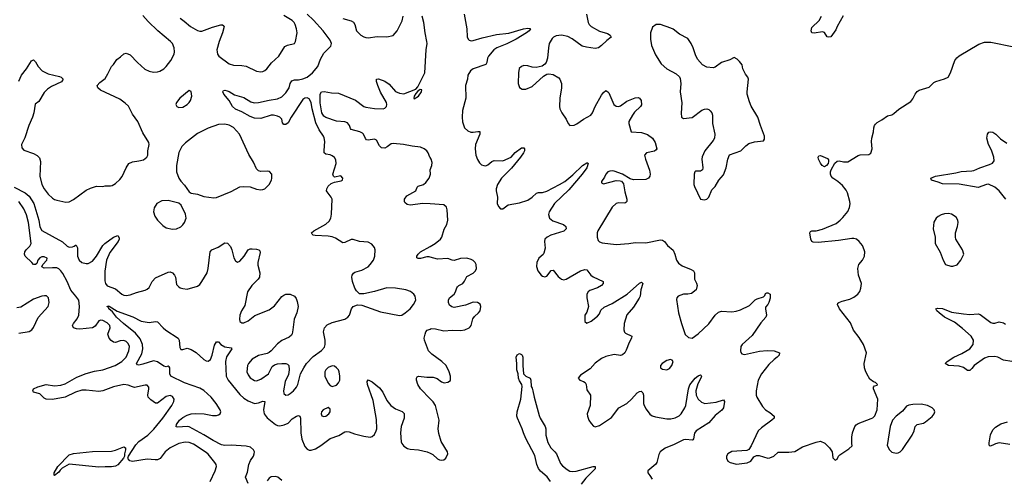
# Model space of a CAD drawing. Header units: inches. Extents: x 1449094 to 1618372, y 389908 to 534307.
# Tile 336 of 494: x 1556098 to 1565459, y 483859 to 488216. Entities that reach past the tile are written whole.
import ezdxf

# ---------------------------------------------------------------- set-up
doc = ezdxf.new("R2010")
doc.units = ezdxf.units.IN
doc.header["$MEASUREMENT"] = 0
doc.layers.add('B5458', color=7, linetype='Continuous')
doc.layers.add('B5468', color=7, linetype='Continuous')

msp = doc.modelspace()

# ---------------------------------------------------------------- linework, layer by layer
at = {"layer": 'B5458', "color": 5}
for points, elevation in [([(1556045.8, 486625.8), (1556150, 486572.5), (1556190, 486539.4), (1556233.2, 486470), (1556281.4, 486310), (1556289.5, 486249.5), (1556310, 486213.7), (1556505.9, 486105.9), (1556550, 486066), (1556570, 486054.7), (1556602, 486058), (1556616.8, 486063.2), (1556630, 486075.5), (1556634, 486074), (1556647.5, 486047.5), (1556649.2, 485970), (1556653.4, 485953.4), (1556665.3, 485930), (1556690, 485910.3), (1556730, 485899), (1556750, 485900.2), (1556790, 485922.4), (1556827.3, 485970), (1556889.4, 486070.6), (1556907.6, 486090), (1556990, 486148.5), (1557030, 486166.8), (1557044.9, 486144.9), (1557044.4, 486130), (1557036.1, 486110), (1556956, 486004), (1556922.2, 485930), (1556908.1, 485828.1), (1556906.3, 485733.7), (1556912.8, 485710), (1556930, 485686.7), (1557010, 485659), (1557070, 485608.7), (1557090, 485598.9), (1557110, 485596.9), (1557150, 485602.6), (1557210, 485625.7), (1557290, 485644.9), (1557310, 485654.4), (1557330, 485670.6), (1557358.9, 485730), (1557390, 485764.6), (1557510, 485817.3), (1557530, 485820.2), (1557550, 485812.4), (1557570.3, 485790), (1557578.9, 485770), (1557590, 485698.8), (1557610, 485677.1), (1557622.8, 485670), (1557650, 485661.3), (1557690, 485657.3), (1557790, 485684.9), (1557810, 485700.7), (1557830, 485727.3), (1557880.5, 485810), (1557890, 485852), (1557908, 486012), (1557923.6, 486030), (1557984.7, 486055.3), (1558050, 486097.6), (1558073.8, 486093.8), (1558102.4, 486062.4), (1558115.5, 486030), (1558133.7, 485953.7), (1558150, 485924.7), (1558170, 485911), (1558190, 485922.8), (1558231.5, 485968.5), (1558270, 486031), (1558290, 486038.8), (1558310, 486038.8), (1558350, 486037.3), (1558372, 486030), (1558381, 486021), (1558383.5, 486003.5), (1558361.1, 485910), (1558363, 485883), (1558380.3, 485810), (1558377.1, 485770), (1558366, 485750), (1558306.4, 485690), (1558265.3, 485630), (1558239.5, 485500.5), (1558207.3, 485450), (1558190.8, 485410), (1558186.8, 485370), (1558191.3, 485350), (1558210, 485336), (1558230, 485334.8), (1558270, 485354.8), (1558335.1, 485404.9), (1558470, 485460.5), (1558521.4, 485498.5), (1558590, 485585.5), (1558610, 485600.5), (1558630, 485608.2), (1558670, 485608), (1558710.3, 485590.3), (1558726.7, 485566.7), (1558737.7, 485537.7), (1558746.4, 485490), (1558732.4, 485430), (1558708.7, 485370), (1558696.4, 485270), (1558688.7, 485231.3), (1558681.1, 485218.9), (1558659.2, 485200.8), (1558590, 485167.3), (1558550, 485136.2), (1558490, 485069.4), (1558470, 485054), (1558450, 485045.1), (1558370, 485027.3), (1558310, 484989.5), (1558273, 484950), (1558263.8, 484930), (1558259.3, 484870), (1558270, 484841), (1558290, 484814), (1558330, 484787.3), (1558350, 484784), (1558390, 484801.6), (1558463, 484850), (1558499.7, 484920.2), (1558522.2, 484937.8), (1558550, 484946.3), (1558590, 484949), (1558628.7, 484948.7), (1558642.9, 484942.9), (1558655.8, 484930), (1558661.7, 484890), (1558654, 484846), (1558622.2, 484777.8), (1558607.2, 484690), (1558610, 484664.7), (1558628.7, 484648.7), (1558650, 484653), (1558670, 484664.4), (1558700.7, 484690), (1558730, 484724), (1558743.6, 484750), (1558767.8, 484850), (1558798.3, 484910), (1558825.4, 484950), (1558890, 485017.6), (1558966.2, 485073.8), (1558995.9, 485104.1), (1559003.7, 485130), (1559003.7, 485170), (1558987, 485250), (1558995.1, 485290), (1559022.3, 485317.7), (1559070, 485338), (1559190, 485370.7), (1559217.2, 485390), (1559233.2, 485410), (1559254, 485470), (1559268.7, 485490), (1559310, 485506.8), (1559350, 485502.8), (1559530, 485442), (1559710, 485405.5), (1559730, 485410.5), (1559762.7, 485430), (1559809.3, 485470), (1559842.7, 485510), (1559863.7, 485550), (1559857.2, 485590), (1559844, 485610), (1559813.8, 485633.8), (1559768, 485650), (1559670, 485666), (1559590, 485668), (1559470, 485633.6), (1559370, 485612.3), (1559330, 485612.7), (1559300.5, 485640.5), (1559285.7, 485665.7), (1559261.3, 485730), (1559255.6, 485770), (1559258, 485790), (1559271.5, 485808.5), (1559283.5, 485816.5), (1559350, 485837.1), (1559410, 485868.4), (1559431.8, 485890), (1559460.7, 485930), (1559475.1, 485970), (1559476.9, 486030), (1559470, 486053.2), (1559444.9, 486084.9), (1559410, 486101.6), (1559330, 486109.7), (1559270, 486127.3), (1559250, 486127), (1559190, 486100.7), (1559170, 486096.2), (1559099.8, 486139.8), (1559070, 486152.4), (1559030, 486160.4), (1558906.6, 486166.6), (1558888, 486170), (1558879, 486179), (1558874, 486190), (1558893.2, 486210), (1559010, 486273.4), (1559039, 486301), (1559055.6, 486330), (1559064.1, 486370), (1559068, 486510), (1559059.6, 486530), (1559020.5, 486580.5), (1559016.2, 486590), (1559016.9, 486610), (1559030, 486633), (1559060.1, 486659.9), (1559090, 486674), (1559155.9, 486684.1), (1559168.7, 486690), (1559172, 486710), (1559151.3, 486731.3), (1559090, 486721.2), (1559081.2, 486730), (1559076.2, 486750), (1559106.6, 486850), (1559104.4, 486884.4), (1559090, 486907.6), (1559070, 486922.6), (1559050, 486931.1), (1559010, 486937.6), (1558994.5, 486950), (1558992.4, 486972.4), (1558999, 487059), (1558993.8, 487093.8), (1558987.1, 487110), (1558944.4, 487170), (1558915, 487235), (1558879.1, 487370), (1558867.9, 487430), (1558850, 487465.7), (1558830, 487474.5), (1558810, 487471.3), (1558790, 487456.8), (1558678.5, 487290), (1558650, 487235.1), (1558630, 487221.6), (1558610, 487222), (1558597.6, 487237.6), (1558589.5, 487270), (1558572.3, 487290), (1558550, 487298.9), (1558510, 487309.7), (1558490, 487308.6), (1558390, 487276.5), (1558330, 487279.4), (1558290, 487295.2), (1558210, 487342.3), (1558150, 487365.4), (1558122.2, 487390), (1558090, 487447.3), (1558038, 487510), (1558029.3, 487530.7), (1558035.3, 487544.7), (1558050, 487546.8), (1558070, 487540.4), (1558090, 487532.9), (1558140.9, 487500.9), (1558230, 487475.6), (1558294.6, 487434.6), (1558327.6, 487427.6), (1558370, 487429.4), (1558470, 487453.2), (1558550, 487464.8), (1558590, 487482.6), (1558630, 487522), (1558659.8, 487570), (1558670, 487610.6), (1558685, 487635), (1558710, 487643.8), (1558750, 487644.5), (1558790, 487654), (1558830, 487671.5), (1558881.6, 487710), (1558932.1, 487770), (1558958.2, 487841.8), (1558990, 487899.1), (1559056.8, 487963.2), (1559064, 487990), (1559050, 488022.9), (1558982, 488110), (1558891.8, 488211.8), (1558829.8, 488270)], 540), ([(1556090, 487631), (1556115.1, 487690), (1556163.7, 487750), (1556210, 487826), (1556230, 487834.8), (1556250, 487814.8), (1556273.4, 487770), (1556310.5, 487730.5), (1556370, 487700.7), (1556476.8, 487676.8), (1556492, 487670), (1556512, 487650), (1556494.6, 487625.4), (1556399.3, 487580.7), (1556362.8, 487557.2), (1556330, 487524.5), (1556280.3, 487439.7), (1556245.8, 487414.1), (1556232, 487330), (1556220.3, 487290), (1556185.5, 487210), (1556147.1, 487092.9), (1556116, 487030), (1556119.8, 486999.8), (1556138, 486978), (1556230, 486944.4), (1556264.8, 486924.8), (1556285.3, 486905.3), (1556297.1, 486870), (1556290.8, 486729.2), (1556310.4, 486650), (1556330, 486610.7), (1556370, 486557.1), (1556410, 486520.4), (1556430, 486507), (1556450, 486500.3), (1556535.9, 486484.1), (1556570, 486484.9), (1556610, 486506.4), (1556730, 486596.3), (1556770, 486616.3), (1556830, 486634), (1556890, 486630.7), (1556910, 486637.3), (1556963.2, 486636.8), (1556978.9, 486641.1), (1557010, 486660.7), (1557050, 486697.3), (1557072.3, 486727.7), (1557109.8, 486810.2), (1557137, 486850), (1557170, 486867), (1557230, 486874.4), (1557274, 486886), (1557306, 486910), (1557318, 486930), (1557318, 486970), (1557329.5, 487030), (1557327, 487050), (1557270, 487141.2), (1557222, 487250), (1557170, 487317.2), (1557133.1, 487393.1), (1557102.7, 487422.7), (1557050, 487460.9), (1556866.8, 487546.8), (1556842, 487570), (1556835.3, 487590), (1556861.5, 487618.5), (1556910, 487658), (1556937.5, 487702.5), (1556970, 487772), (1556990, 487792), (1557022, 487838), (1557058, 487862), (1557090, 487892), (1557110, 487898), (1557150, 487881), (1557217.3, 487810), (1557287.2, 487747.2), (1557328.5, 487728.5), (1557370, 487718.4), (1557410, 487720.4), (1557430, 487726.4), (1557470, 487750.4), (1557491.6, 487770), (1557535.6, 487830), (1557566, 487890), (1557571.3, 487910), (1557567.8, 487950), (1557550, 487989.3), (1557531.8, 488010), (1557411, 488111), (1557320.3, 488200.3), (1557270, 488257)], 560), ([(1557624, 488230), (1557662.4, 488202.4), (1557720.7, 488150), (1557790, 488112), (1557810, 488107.2), (1557830, 488108.7), (1557930, 488145.3), (1558010, 488166.8), (1558026, 488166), (1558038, 488158), (1558041, 488150), (1558028, 488090), (1557994.9, 488010), (1557974, 487930), (1557975.3, 487910), (1557980.3, 487890), (1557992.7, 487870), (1558090, 487796.4), (1558130, 487783.7), (1558210, 487782.4), (1558250, 487774.9), (1558350, 487727.7), (1558390, 487720.5), (1558410, 487724.9), (1558430, 487733.4), (1558449.3, 487750), (1558493.5, 487806.5), (1558563.6, 487870), (1558619.5, 487960.5), (1558645.9, 487974.1), (1558709.6, 487990.4), (1558719.5, 488010), (1558735.4, 488090), (1558730, 488128.7), (1558715.8, 488170), (1558707.1, 488190), (1558689.7, 488210), (1558610, 488256.9)], 560), ([(1560000, 486906.1), (1559996.9, 486910), (1559982.2, 486950), (1559968.4, 486970), (1559945.1, 486990), (1559910, 487005.5), (1559830, 487013.2), (1559748.7, 487030), (1559650, 487040.9), (1559630, 487037.3), (1559592.8, 487007.2), (1559570, 486995.6), (1559537.7, 486997.7), (1559517.7, 487017.7), (1559490, 487072), (1559470, 487079.8), (1559410, 487071.2), (1559395.6, 487075.6), (1559386, 487086), (1559367.5, 487127.5), (1559357.1, 487137.2), (1559330.5, 487150.5), (1559250, 487174), (1559242.7, 487182.7), (1559235.2, 487210), (1559215, 487235), (1559190, 487244.3), (1559110, 487253.5), (1559010, 487288), (1558990, 487300.9), (1558972.2, 487330), (1558954.9, 487425.1), (1558955.6, 487510), (1558969, 487530), (1558994.2, 487534.2), (1559062, 487522), (1559130, 487519.5), (1559290.1, 487450.1), (1559370, 487392.3), (1559390, 487384.6), (1559470, 487371), (1559553.2, 487370), (1559570, 487376), (1559585.1, 487390), (1559588.7, 487410), (1559584.4, 487430), (1559529.2, 487529.2), (1559503.1, 487590), (1559489.7, 487630), (1559490, 487651), (1559510, 487654.4), (1559570, 487633), (1559610, 487604.4), (1559670, 487535.5), (1559710, 487517.1), (1559750, 487510.3), (1559863, 487557), (1559882, 487578), (1559949.8, 487710), (1559962, 487930), (1559971.3, 487988.7), (1559970.6, 488010), (1559952, 488090), (1559941.1, 488190), (1559923.2, 488250)], 520), ([(1559170, 488227), (1559250, 488206), (1559271.6, 488191.6), (1559285.5, 488170), (1559299.3, 488110), (1559340.5, 488070), (1559370, 488052), (1559390, 488046), (1559410, 488044.6), (1559496.5, 488056.5), (1559590, 488054.9), (1559650, 488067.3), (1559687, 488110), (1559735.6, 488204.4), (1559742.6, 488250)], 540), ([(1560000, 486465.9), (1559930, 486471.2), (1559810, 486452.5), (1559781.6, 486461.6), (1559760.4, 486480.4), (1559756.1, 486490), (1559757.5, 486510), (1559778.8, 486541.2), (1559864.1, 486590), (1559876.3, 486623.7), (1559886.3, 486633.7), (1559937.6, 486650), (1559960.7, 486670), (1559992.4, 486710), (1560000, 486740.3)], 520), ([(1557909.8, 483830.2), (1557955.8, 483930), (1557968, 483970), (1557966, 483990), (1557955.1, 484010), (1557890, 484086.9), (1557870, 484103.1), (1557750, 484181.8), (1557710, 484198.8), (1557670, 484203.5), (1557610, 484188.7), (1557530, 484147.4), (1557480.3, 484110), (1557432.7, 484047.3), (1557410, 484035.6), (1557386.1, 484033.9), (1557310, 484041.4), (1557170, 484019.4), (1557145.5, 484025.5), (1557130, 484044.5), (1557127.6, 484050), (1557133.7, 484070), (1557201.5, 484178.5), (1557230, 484208.5), (1557317.7, 484270), (1557375.2, 484324.8), (1557459.8, 484430), (1557545.6, 484550), (1557562.9, 484590), (1557566, 484610), (1557550, 484637.2), (1557530, 484646), (1557490, 484635.6), (1557410, 484574), (1557390, 484571.8), (1557343.7, 484603.7), (1557320.7, 484630), (1557315.1, 484650), (1557327.7, 484707.7), (1557324.9, 484724.9), (1557310, 484742.9), (1557290, 484744.2), (1557190, 484723.1), (1557170, 484726.9), (1557130, 484744.8), (1557090, 484748.7), (1556990, 484728.8), (1556890.1, 484689.9), (1556850, 484682.3), (1556730, 484697.4), (1556690, 484694.8), (1556630, 484676.4), (1556530, 484629.8), (1556410, 484608.1), (1556349.8, 484609.8), (1556330, 484620.5), (1556290, 484660.5), (1556230, 484677.2), (1556222, 484690), (1556229.4, 484710), (1556270, 484726.8), (1556350, 484750.7), (1556430, 484737.6), (1556490, 484744.7), (1556530, 484758), (1556640.3, 484819.7), (1556730, 484855), (1556810, 484876.1), (1556889, 484890), (1557007.3, 484930), (1557069.6, 484970), (1557110, 485008.5), (1557136, 485070), (1557141, 485110), (1557130, 485140.7), (1557110, 485158), (1557090, 485167.6), (1557055.1, 485164.9), (1557010, 485149.6), (1556990, 485151.6), (1556967.7, 485167.7), (1556948, 485190), (1556937.4, 485230), (1556958.5, 485290), (1556955.1, 485310), (1556930, 485336.9), (1556890, 485358.3), (1556870, 485362.4), (1556850, 485355.6), (1556815.1, 485304.9), (1556790, 485287.1), (1556670, 485276.2), (1556639.1, 485279.1), (1556609.3, 485290), (1556600.9, 485310), (1556609.6, 485330), (1556645.6, 485374.4), (1556659.8, 485410), (1556667.9, 485490), (1556659.8, 485550), (1556632.4, 485590), (1556585.4, 485645.4), (1556549.5, 485730), (1556510, 485803.4), (1556490, 485830.6), (1556470, 485848.4), (1556450, 485857.4), (1556410, 485860.2), (1556330, 485855.1), (1556309.4, 485869.4), (1556319.3, 485890), (1556355.1, 485930), (1556359.6, 485950), (1556330, 485962.3), (1556310, 485962.3), (1556290, 485954.8), (1556272.2, 485930), (1556260.5, 485899.5), (1556250, 485889), (1556230.9, 485889.1), (1556215.1, 485910), (1556149.9, 485970), (1556143, 485990), (1556146.4, 486010), (1556160.3, 486030), (1556195.8, 486064.2), (1556206.6, 486090), (1556183.6, 486290), (1556163.3, 486363.3), (1556138.5, 486418.5), (1556089.9, 486489.9)], 540), ([(1560000, 485960.6), (1559990, 485963.4), (1559970, 485964), (1559908, 485948), (1559887.1, 485947.1), (1559874.5, 485954.5), (1559874.3, 485970), (1559886.2, 485990), (1559908.7, 486011.3), (1560000, 486062.3)], 520), ([(1556090, 485237.1), (1556190, 485254.8), (1556214, 485270), (1556230, 485291.3), (1556273.9, 485386.1), (1556368.7, 485490), (1556379, 485530), (1556373.6, 485573.6), (1556352.9, 485592.9), (1556333.2, 485593.2), (1556308.9, 485588.9), (1556230, 485559.5), (1556110, 485485.6), (1556070, 485478)], 560), ([(1558269.8, 483810), (1558246, 483870), (1558262.7, 483917.3), (1558275.9, 483990), (1558292.6, 484027.4), (1558321.7, 484070), (1558328.4, 484090), (1558329.7, 484110), (1558321.1, 484130), (1558293.8, 484153.8), (1558250, 484164.5), (1558110, 484174.2), (1558050, 484170.4), (1558016.9, 484176.9), (1557936.9, 484216.9), (1557850, 484272.2), (1557710, 484348.6), (1557690, 484352), (1557603.3, 484343.3), (1557587, 484347), (1557588.6, 484370), (1557617.2, 484410), (1557650, 484437.6), (1557690, 484460.2), (1557730, 484471), (1557770, 484473.9), (1557851, 484471), (1557930, 484456.9), (1557970, 484455.8), (1557990, 484460.5), (1558005.2, 484470), (1558009.5, 484490), (1558004.2, 484510), (1557966.6, 484570), (1557917.5, 484630), (1557850, 484694.3), (1557810, 484716.4), (1557666.6, 484766.6), (1557535, 484830), (1557524.8, 484850), (1557527.3, 484910), (1557518.9, 484918.9), (1557510, 484923), (1557490, 484919.3), (1557470, 484923.2), (1557410, 484965.7), (1557370, 484976.5), (1557270, 484944), (1557230, 484934.7), (1557218.4, 484938.4), (1557209.8, 484950), (1557258.5, 485041.5), (1557268.9, 485090), (1557266, 485130), (1557244, 485184), (1557198.5, 485238.5), (1557085.8, 485330), (1557019.9, 485390), (1556981.2, 485441.2), (1556946.4, 485470), (1556943, 485483), (1556929.6, 485490.4), (1556930, 485494), (1556931, 485491), (1556943, 485497), (1556950, 485495.6), (1557026.2, 485446.2), (1557173.4, 485393.4), (1557252.5, 485352.5), (1557330, 485338.4), (1557390, 485348), (1557410, 485345.5), (1557460.9, 485290), (1557487.5, 485267.5), (1557604.4, 485190), (1557613.1, 485170), (1557621.6, 485101.6), (1557630, 485084), (1557650, 485083.1), (1557690, 485094), (1557730, 485083.8), (1557775.6, 485055.6), (1557850, 484988.8), (1557870, 484975.8), (1557890, 484972.2), (1557912.2, 484987.8), (1557929.8, 485030.2), (1557950, 485125.5), (1557970, 485155.5), (1557990, 485156.3), (1558012, 485130), (1558047.1, 485107.1), (1558110, 485097.1), (1558115.8, 485090), (1558065.5, 485014.5), (1558054.3, 484970), (1558062.4, 484830), (1558080.4, 484790), (1558190, 484655.3), (1558230, 484621.2), (1558270, 484595.9), (1558330, 484570.6), (1558370, 484576), (1558410, 484591.6), (1558428.7, 484588.7), (1558415.9, 484510), (1558422.9, 484470), (1558450, 484432.8), (1558530, 484369.2), (1558550, 484359.6), (1558570, 484356.5), (1558614.1, 484365.9), (1558650, 484384.4), (1558690, 484424.4), (1558730, 484450.3), (1558750, 484456.4), (1558760.7, 484450), (1558768.8, 484428.8), (1558770.9, 484290.9), (1558779.7, 484230), (1558810, 484161.6), (1558830, 484137), (1558850, 484126.3), (1558870, 484125.5), (1558910, 484139.7), (1558960.5, 484170), (1559050, 484235.9), (1559132.9, 484267.1), (1559190, 484299.5), (1559210, 484304.4), (1559230, 484301.6), (1559280.3, 484280.3), (1559370, 484259.1), (1559429.1, 484250.9), (1559450, 484254.8), (1559470, 484274.8), (1559487.6, 484310), (1559492.2, 484330), (1559490, 484418), (1559458, 484598), (1559404.2, 484750), (1559402.5, 484777.5), (1559410, 484794), (1559450, 484774.9), (1559519.9, 484719.9), (1559550, 484676.3), (1559590, 484597.1), (1559626.7, 484550), (1559670, 484518.4), (1559734.4, 484494.4), (1559754.4, 484474.4), (1559754.4, 484430), (1559724.9, 484350), (1559717.8, 484290), (1559725.7, 484205.7), (1559730.5, 484190), (1559750, 484164), (1559783.7, 484143.7), (1559810, 484136.4), (1559890, 484128.8), (1559971.8, 484111.8), (1560000, 484097.4)], 520), ([(1560000, 485055.1), (1559984.4, 485070), (1559948.2, 485170), (1559944.7, 485190), (1559951.8, 485228.2), (1559959.7, 485250), (1559973.2, 485266.8), (1560000, 485277.5)], 520), ([(1560000, 484615), (1559908.7, 484708.7), (1559884.4, 484750), (1559869.7, 484790), (1559869.6, 484810), (1559877.6, 484822.4), (1559890, 484830.4), (1559970, 484818.7), (1560000, 484818.5)], 520), ([(1558590, 483838.3), (1558551.8, 483870), (1558530, 483877.3), (1558490, 483872.1), (1558470, 483859.7), (1558450, 483833.6)], 520)]:
    msp.add_lwpolyline(points, dxfattribs=dict(at, elevation=elevation))
for points, elevation in [([(1557710, 487542), (1557622, 487470), (1557587.7, 487430), (1557584, 487410), (1557591.3, 487390), (1557610, 487380.7), (1557650, 487384.9), (1557690, 487410.8), (1557710, 487431), (1557720.9, 487450), (1557734.5, 487490), (1557730, 487535.3)], 560), ([(1559906.2, 487553.8), (1559882.4, 487537.6), (1559863.7, 487516.3), (1559848, 487490), (1559844, 487470), (1559850, 487462.8), (1559890, 487490.7), (1559917.6, 487530), (1559922, 487550)], 520), ([(1558050, 487225.1), (1557990, 487220.4), (1557890, 487187), (1557790, 487134.2), (1557674, 487046), (1557638.4, 487010), (1557610, 486954), (1557590.3, 486829.7), (1557590.3, 486770), (1557611.6, 486711.5), (1557630, 486682), (1557664.6, 486644.6), (1557710, 486580.7), (1557730, 486568), (1557790, 486557.1), (1557850, 486534.9), (1557944.1, 486524.1), (1557970, 486528), (1558110, 486582.4), (1558190, 486627.7), (1558230, 486630.6), (1558290, 486626.8), (1558350, 486607.3), (1558390, 486600.7), (1558410, 486602), (1558430, 486610.7), (1558469.3, 486650), (1558492.3, 486690), (1558496, 486710), (1558494, 486750), (1558473.2, 486773.2), (1558450, 486777.2), (1558390, 486773.2), (1558370, 486781.2), (1558350, 486799), (1558322.7, 486862.7), (1558275.6, 486935.6), (1558187.6, 487130), (1558130, 487193), (1558090, 487215.4)], 560), ([(1557510, 486499.7), (1557450, 486495.4), (1557401.6, 486470), (1557375.3, 486430), (1557370.3, 486390), (1557384.2, 486350), (1557410, 486310.5), (1557460.5, 486260.5), (1557490, 486239.3), (1557550, 486226), (1557590, 486228.4), (1557630, 486248.2), (1557650, 486267.7), (1557665.1, 486290), (1557680.7, 486330), (1557675.1, 486370), (1557634.2, 486454.1), (1557610, 486473.6)], 560), ([(1559070, 484929), (1559030, 484912.3), (1559009, 484891), (1558999.3, 484870), (1558998.4, 484830), (1559030, 484762.8), (1559050, 484740.7), (1559070, 484730.7), (1559110, 484742.8), (1559130, 484764.7), (1559140.9, 484790), (1559142.9, 484830), (1559137, 484870), (1559129.2, 484890), (1559110, 484909.2), (1559090, 484924)], 540), ([(1559030, 484532.7), (1558984, 484510), (1558968.2, 484490), (1558963.8, 484470), (1558970, 484451.3), (1558990, 484444.9), (1559010, 484448), (1559036, 484470), (1559049.3, 484490), (1559050, 484515.3)], 540), ([(1556970, 483967), (1556910, 483969.2), (1556850, 483964.8), (1556570, 483992.6), (1556503.5, 483956.5), (1556483, 483937), (1556470, 483916.2), (1556430, 483885.2), (1556426, 483890), (1556426.6, 483910), (1556462, 483970), (1556570, 484082.7), (1556610, 484094.4), (1556790, 484114.6), (1556970, 484115.9), (1557010, 484125.8), (1557090, 484159.1), (1557104.9, 484150), (1557105.8, 484130), (1557094, 484090), (1557094.4, 484070), (1557086.4, 484050), (1557032.9, 483987.1), (1557010, 483972.8)], 540)]:
    msp.add_lwpolyline(points, close=True, dxfattribs=dict(at, elevation=elevation))
at = {"layer": 'B5468', "color": 5}
for points, elevation in [([(1560325.5, 488270), (1560350.2, 488130), (1560352, 488052), (1560361.6, 488030), (1560370, 488021.6), (1560390, 488015.8), (1560410, 488018.9), (1560495.5, 488044.5), (1560630, 488076.5), (1560750, 488086.9), (1560889, 488130), (1560930, 488136.9), (1560952.8, 488132.7), (1560954, 488130), (1560941.7, 488110), (1560915.6, 488090), (1560817.4, 488030), (1560730, 487986.2), (1560633.1, 487950), (1560605.5, 487930), (1560554.9, 487870), (1560546.4, 487850), (1560539.6, 487810), (1560530, 487791.8), (1560410.2, 487749.8), (1560383.1, 487730), (1560360.3, 487690), (1560354.4, 487650), (1560336.8, 487590), (1560339, 487470), (1560307.6, 487352.4), (1560303.6, 487290), (1560306.9, 487246.9), (1560327.4, 487187.4), (1560359.8, 487159.8), (1560388.7, 487148.7), (1560410, 487146.3), (1560455.3, 487155.3), (1560473.3, 487153.3), (1560473.2, 487130), (1560433.2, 487030), (1560429.2, 486990), (1560434, 486930), (1560449.5, 486889.5), (1560470, 486857.6), (1560490, 486838.4), (1560510, 486830.4), (1560530, 486828.7), (1560550, 486837.1), (1560587, 486870), (1560610, 486879), (1560690, 486875.1), (1560770.4, 486909.6), (1560810, 486954), (1560870, 486997.6), (1560890, 486999.3), (1560898.4, 486990), (1560898, 486970), (1560888.1, 486950), (1560858.2, 486910), (1560775.2, 486804.8), (1560716, 486750), (1560680.2, 486710), (1560641.2, 486650), (1560627.9, 486610), (1560627.8, 486590), (1560639.3, 486530), (1560638.4, 486470), (1560650, 486442.8), (1560670, 486420.7), (1560690, 486420.5), (1560742.2, 486457.8), (1560850, 486474.7), (1560930, 486501.1), (1560970, 486529.2), (1561011.9, 486568.1), (1561030, 486574.7), (1561070, 486573.7), (1561110, 486585.5), (1561231.1, 486648.9), (1561279.9, 486680.1), (1561357.5, 486742.5), (1561450, 486831), (1561490, 486857), (1561497, 486857), (1561504, 486850), (1561490.1, 486810), (1561446.7, 486750), (1561318.9, 486601.1), (1561183, 486470), (1561131.3, 486390), (1561124.4, 486364.4), (1561134, 486330), (1561165.5, 486305.5), (1561268.7, 486270), (1561289, 486250), (1561293.4, 486230), (1561272.7, 486207.3), (1561148.2, 486170), (1561112.4, 486150), (1561092, 486130), (1561087.8, 486110), (1561093.2, 486046.8), (1561082.7, 485997.3), (1561075.1, 485984.9), (1561034.6, 485950), (1561015.6, 485910), (1561011.7, 485870), (1561024.6, 485830), (1561056.4, 485790), (1561070, 485778.7), (1561090, 485772.2), (1561110, 485779.5), (1561150, 485834.9), (1561170, 485835.8), (1561216.3, 485776.3), (1561250, 485751.1), (1561270, 485744.7), (1561293, 485750), (1561430, 485830.2), (1561470, 485842.3), (1561490, 485840.4), (1561528.8, 485790), (1561550, 485771.8), (1561646.8, 485730), (1561644.9, 485710), (1561630, 485689.6), (1561591.5, 485668.5), (1561517.3, 485642.7), (1561502, 485630), (1561490.6, 485610), (1561490, 485574), (1561507.3, 485490), (1561490, 485438), (1561471.3, 485410), (1561471, 485370), (1561472, 485350), (1561490, 485332), (1561530, 485351), (1561590, 485398.8), (1561610, 485422.8), (1561624.4, 485455.6), (1561654.5, 485485.5), (1561730, 485519.1), (1561872.9, 485607.1), (1561990, 485712.7), (1562010, 485721.6), (1562021.6, 485710), (1562002.2, 485650), (1561995.6, 485590), (1561988.4, 485570), (1561934.1, 485485.9), (1561870, 485411.6), (1561844, 485330), (1561840.4, 485270), (1561846.9, 485246.9), (1561856.4, 485236.4), (1561917.1, 485210), (1561916, 485190), (1561891.2, 485150), (1561864.4, 485075.6), (1561850, 485051.3), (1561829.1, 485030.9), (1561810, 485027.1), (1561750, 485035.8), (1561670, 485015.4), (1561630, 484998.3), (1561568.5, 484951.5), (1561522.2, 484897.8), (1561430, 484838), (1561406.8, 484810), (1561422, 484790), (1561459.9, 484779.9), (1561474.9, 484770), (1561484.6, 484750), (1561490, 484700.7), (1561526, 484650), (1561521.2, 484550), (1561494.2, 484470), (1561494.9, 484450), (1561510, 484410.6), (1561530, 484380.7), (1561554.6, 484354.6), (1561570, 484347.7), (1561610, 484359.3), (1561723.1, 484436.9), (1561795.6, 484530), (1561870, 484570.3), (1561915.1, 484610), (1561970, 484671.8), (1561990, 484684.9), (1562007.7, 484687.7), (1562023.8, 484670), (1562028.9, 484648.9), (1562029.3, 484570), (1562034.7, 484550), (1562054.4, 484514.4), (1562090, 484467.7), (1562110, 484453.8), (1562142.6, 484442.6), (1562250, 484422.9), (1562290, 484424.1), (1562330, 484435), (1562366.4, 484453.6), (1562387.9, 484472.1), (1562422.4, 484530), (1562430, 484550.7), (1562455.8, 484710), (1562470, 484746.4), (1562520.5, 484810), (1562550, 484833.7), (1562570, 484840.7), (1562577.1, 484837.1), (1562579.1, 484830), (1562574.9, 484810), (1562544, 484756), (1562526.4, 484690), (1562528.6, 484650), (1562550, 484610.2), (1562581.6, 484581.6), (1562611.1, 484571.1), (1562718.1, 484581.9), (1562790, 484605.5), (1562800.3, 484590), (1562790.2, 484529.8), (1562774.5, 484505.5), (1562710, 484455.8), (1562650, 484385.3), (1562528.1, 484310), (1562512.2, 484287.8), (1562505.4, 484234.6), (1562497, 484223), (1562490, 484220.4), (1562431.9, 484228.1), (1562410, 484225.3), (1562320.8, 484179.2), (1562235.1, 484144.9), (1562187.4, 484110), (1562175.1, 484084.9), (1562156.1, 484010), (1562146.7, 483993.3), (1562070.8, 483930), (1562070.8, 483910), (1562090, 483886.8), (1562110.4, 483850)], 520), ([(1561487, 488270), (1561503.1, 488190), (1561512.7, 488170), (1561530.3, 488150.3), (1561610, 488106.7), (1561686.2, 488086.2), (1561712, 488070), (1561722, 488050), (1561680.7, 488019.3), (1561630.2, 487969.8), (1561601, 487950), (1561570, 487942.4), (1561486.2, 487953.8), (1561445.9, 487965.9), (1561350, 488033.7), (1561310, 488055.6), (1561250, 488068.3), (1561197.4, 488062.6), (1561174, 488050), (1561162, 488038), (1561133, 487990), (1561124.4, 487950), (1561115.8, 487850), (1561103, 487810), (1561090, 487792.7), (1561065.8, 487774.2), (1561010, 487760.9), (1560970, 487766), (1560930, 487779.3), (1560890, 487781.2), (1560868.1, 487771.9), (1560848.2, 487751.8), (1560840.7, 487710), (1560838, 487610), (1560851, 487571), (1560876, 487556), (1560910, 487554.8), (1560970, 487582), (1561079.5, 487680.5), (1561110, 487697.3), (1561130, 487700.7), (1561170, 487695.5), (1561223.4, 487663.4), (1561234.9, 487650), (1561250.3, 487610), (1561248.8, 487570), (1561232, 487470), (1561228.7, 487390), (1561232.4, 487370), (1561252.4, 487330), (1561294, 487270), (1561311.3, 487230), (1561330, 487211.3), (1561370, 487214.8), (1561394.2, 487225.8), (1561457.2, 487270), (1561527, 487310), (1561542.9, 487330), (1561569.6, 487390), (1561630, 487498), (1561650, 487524.7), (1561670, 487542), (1561690, 487532), (1561699.8, 487519.8), (1561747.7, 487410), (1561770, 487393.4), (1561790, 487393), (1561810, 487399.1), (1561870, 487440.7), (1561950, 487474.8), (1561977.3, 487477.3), (1561990, 487471.3), (1562006, 487450), (1562010, 487408.7), (1561998.8, 487390), (1561943.6, 487336.4), (1561923, 487310), (1561890.4, 487250), (1561890.4, 487230), (1561911, 487151), (1562010, 487144.9), (1562066.6, 487126.6), (1562115.5, 487090), (1562139.3, 487050), (1562155.5, 486990), (1562150, 486979), (1562133.1, 486966.9), (1562056, 486950), (1562039.1, 486930), (1562046.7, 486890), (1562087.3, 486787.3), (1562092.9, 486750), (1562089.1, 486730.9), (1562076.4, 486710), (1562050, 486696.4), (1561934.7, 486694.7), (1561903.3, 486703.3), (1561828.7, 486750), (1561750, 486777.6), (1561730, 486780.7), (1561710, 486777.6), (1561690, 486769.4), (1561670.6, 486750), (1561658.4, 486721.6), (1561630, 486678), (1561630, 486664.7), (1561650, 486656), (1561770, 486687.3), (1561806.8, 486686.8), (1561821, 486681), (1561837.3, 486657.3), (1561850, 486582), (1561870.6, 486510), (1561870.7, 486490), (1561862, 486478), (1561850, 486473.2), (1561790, 486476.9), (1561770, 486471.3), (1561730, 486434.5), (1561594, 486210), (1561588.8, 486190), (1561588.7, 486150), (1561598.7, 486118.7), (1561610, 486105.5), (1561634.9, 486094.9), (1561770, 486081.1), (1561890, 486090.3), (1561950, 486100.3), (1562050, 486096.5), (1562190, 486125.3), (1562210, 486122), (1562227.9, 486107.9), (1562256.4, 486070), (1562310, 486026.8), (1562328, 485990), (1562344, 485930), (1562362.6, 485902.6), (1562396.7, 485876.7), (1562482.8, 485842.8), (1562502.8, 485830), (1562513, 485810), (1562512.7, 485750), (1562532.8, 485712.8), (1562537.6, 485690), (1562530.5, 485650), (1562483.9, 485616.1), (1562450, 485607.8), (1562410, 485607), (1562358, 485590), (1562345.5, 485574.5), (1562343, 485557), (1562360.4, 485430), (1562390.5, 485330), (1562425.8, 485225.8), (1562455.3, 485195.3), (1562490, 485191), (1562550, 485230.7), (1562650, 485328), (1562710, 485410.5), (1562742.3, 485437.7), (1562770, 485446), (1562870, 485441.6), (1562910, 485447), (1562950, 485458.9), (1563038, 485502), (1563090, 485553.4), (1563110, 485564.9), (1563170, 485582), (1563183.1, 485596.9), (1563190, 485614), (1563200.4, 485619.6), (1563210, 485622), (1563232, 485610), (1563231.6, 485571.6), (1563220.7, 485530), (1563210.4, 485509.6), (1563190, 485486), (1563187.3, 485470), (1563198.8, 485410), (1563191, 485390), (1563143.4, 485336.6), (1563062.9, 485217.1), (1562968, 485130), (1562955.5, 485110), (1562950.6, 485070.6), (1562954, 485054), (1562963, 485043), (1562990, 485034), (1563132.7, 485067.3), (1563205.6, 485074.4), (1563272, 485070), (1563322, 485050), (1563318, 485030), (1563300.7, 485010), (1563270, 484987.6), (1563220.4, 484939.6), (1563150, 484851.6), (1563117.8, 484790), (1563098.5, 484690), (1563100.3, 484650), (1563106.4, 484630), (1563160.8, 484540.8), (1563187.7, 484510), (1563230, 484483.7), (1563270.4, 484450), (1563270.4, 484430), (1563250.4, 484410), (1563150, 484338.3), (1563118.4, 484310), (1563054, 484166), (1563030, 484133.2), (1563010, 484123.7), (1562870, 484113.2), (1562831.3, 484090), (1562818, 484070), (1562818, 484050), (1562830, 484022), (1562852, 484010), (1562914.4, 483994.4), (1563014.2, 484005.8), (1563050, 484022.8), (1563078.4, 484061.6), (1563103.6, 484076.4), (1563130, 484075.8), (1563210, 484050.4), (1563230, 484052.2), (1563269.3, 484070), (1563310, 484108), (1563410, 484106.3), (1563467.9, 484112.1), (1563541.8, 484158.2), (1563670, 484203.1), (1563710, 484210.3), (1563751.5, 484191.5), (1563796, 484150), (1563821, 484110), (1563830, 484054), (1563850, 484032), (1563870, 484042), (1563882, 484070), (1563896.5, 484083.5), (1563982, 484138), (1564013.6, 484166.4), (1564009, 484189), (1564009.2, 484249.2), (1564016, 484290), (1564037.2, 484350), (1564050, 484366), (1564070, 484380.7), (1564194.2, 484425.8), (1564210, 484434.8), (1564227.2, 484452.8), (1564249.3, 484510), (1564258, 484610), (1564216, 484710), (1564215.3, 484724.7), (1564224, 484736), (1564250, 484744.7), (1564252.7, 484750), (1564235.3, 484770), (1564216.5, 484776.5), (1564181.6, 484801.6), (1564151.1, 484851.1), (1564139.3, 484879.3), (1564129.6, 484910), (1564128, 484950), (1564147.8, 485050), (1564118.9, 485130), (1564078, 485198), (1564026.3, 485266.3), (1563996.2, 485336.2), (1563892, 485470), (1563874, 485510), (1563876.4, 485523.6), (1563886, 485530), (1563917.6, 485542.4), (1563990, 485560.3), (1564030, 485579.5), (1564065.1, 485610), (1564084.7, 485635.2), (1564095.3, 485664.7), (1564101.4, 485710), (1564071.6, 485790), (1564066.3, 485853.7), (1564077.4, 485890), (1564111.3, 485930), (1564130.9, 485969.1), (1564132.6, 486010), (1564127.8, 486030), (1564110, 486072.3), (1564079.6, 486110), (1564055.1, 486130), (1564030, 486136.9), (1564010, 486138.3), (1563882.9, 486117.1), (1563690, 486100.7), (1563642.7, 486102.7), (1563629.2, 486109.2), (1563619, 486130), (1563609, 486190), (1563615.3, 486204.7), (1563628.9, 486211.1), (1563670, 486211.3), (1563730, 486226), (1563859.3, 486280.7), (1563897.2, 486310), (1563922.7, 486337.3), (1563970, 486394.8), (1563987.7, 486432.3), (1563993.8, 486466.2), (1563991.9, 486488.1), (1563969.6, 486570), (1563955.8, 486595.8), (1563920.3, 486640.3), (1563877.8, 486677.8), (1563830, 486711.5), (1563813, 486730), (1563805.1, 486750), (1563806.4, 486770), (1563814, 486790), (1563847.7, 486852.3), (1563870, 486872.4), (1563890, 486876.4), (1563930, 486864.4), (1563970, 486865.5), (1564070, 486927.3), (1564090, 486933), (1564170, 486936.3), (1564190, 486947.7), (1564204.2, 486990), (1564197.7, 487057.7), (1564200.5, 487090), (1564214.3, 487150), (1564217.6, 487190), (1564224.5, 487210), (1564235.6, 487224.4), (1564250, 487239.1), (1564296.1, 487263.9), (1564350, 487302.8), (1564390, 487313.4), (1564410, 487324), (1564455.3, 487364.7), (1564570, 487439.1), (1564590, 487462.8), (1564611.8, 487510), (1564630, 487532.7), (1564650, 487546.4), (1564743.3, 487576.7), (1564790, 487621), (1564808, 487630), (1564890, 487654.8), (1564924, 487670), (1564947.2, 487712.8), (1564987.8, 487830), (1565006.3, 487853.7), (1565030, 487872.4), (1565216.6, 487983.4), (1565270, 488003), (1565330, 488001.6), (1565550, 487958.8)], 540), ([(1563928.5, 488251.5), (1563870.8, 488150), (1563858.8, 488121.2), (1563810, 488054), (1563790, 488049), (1563774, 488054), (1563750, 488094), (1563730, 488100.9), (1563650, 488087.3), (1563629.4, 488090), (1563622, 488110), (1563630, 488141), (1563698.4, 488210), (1563719.5, 488250)], 540), ([(1565472.2, 486512.2), (1565410, 486591.1), (1565370, 486623.9), (1565310, 486653.3), (1565290, 486650.6), (1565210, 486620.5), (1565030, 486652.8), (1564870, 486656.2), (1564830, 486673.2), (1564766, 486690), (1564762, 486710), (1564806, 486730), (1564998.8, 486761.2), (1565050, 486774.9), (1565150, 486779.5), (1565170, 486784.2), (1565226, 486810), (1565319.1, 486840.9), (1565345.6, 486854.4), (1565363.2, 486876.8), (1565360.7, 486910), (1565336.8, 486976.8), (1565307.6, 487030), (1565292.7, 487090), (1565299, 487130), (1565313.2, 487146.8), (1565329.2, 487150.8), (1565350, 487147.7), (1565377.1, 487130), (1565423.6, 487083.6), (1565483.4, 487043.4)], 520), ([(1560000, 486740.3), (1560002.4, 486750), (1560001.6, 486790), (1560017.1, 486830), (1560020.9, 486860.9), (1560011.6, 486891.6), (1560000, 486906.1)], 520), ([(1560000, 486062.3), (1560049.6, 486090), (1560099.3, 486130), (1560111.8, 486150), (1560134.6, 486225.4), (1560158, 486270), (1560167.2, 486310), (1560163.9, 486410), (1560154.8, 486434.8), (1560130, 486455.9), (1560000, 486465.9)], 520), ([(1560000, 485277.5), (1560010, 485281.5), (1560050, 485279.7), (1560130, 485260.2), (1560210, 485265.8), (1560290, 485261.7), (1560330, 485270.3), (1560371.1, 485288.9), (1560381.7, 485298.3), (1560389.7, 485310.3), (1560405.2, 485374.8), (1560422.5, 485397.5), (1560460.5, 485430), (1560474.5, 485450), (1560483.5, 485490), (1560474.6, 485514.6), (1560450, 485529.6), (1560410, 485530.9), (1560336, 485504), (1560230, 485483.1), (1560207.3, 485487.3), (1560184, 485504), (1560173.6, 485530), (1560174.6, 485550), (1560185.9, 485574.1), (1560228.3, 485610), (1560242.7, 485630), (1560252.9, 485667.1), (1560260.9, 485679.1), (1560272, 485690), (1560310, 485710.3), (1560327.4, 485732.6), (1560350, 485777), (1560410, 485806.9), (1560430, 485826.7), (1560439.7, 485850), (1560437.7, 485890), (1560428, 485910), (1560410, 485928), (1560390, 485939.1), (1560350, 485949.7), (1560290, 485946.6), (1560230, 485929.7), (1560210, 485931.1), (1560170, 485946.2), (1560070, 485940.6), (1560000, 485960.6)], 520), ([(1565530, 484968.3), (1565450, 484982.7), (1565396.2, 485010), (1565370, 485017.3), (1565306.5, 485013.5), (1565270, 485001.1), (1565172.4, 484930), (1565150, 484900.9), (1565130, 484883.7), (1565110, 484882.7), (1565071.2, 484911.2), (1565030, 484923.6), (1564930, 484929.2), (1564898, 484950), (1564915.3, 484970), (1564979, 485010), (1565054.6, 485045.4), (1565130.8, 485089.2), (1565164.5, 485130), (1565166.6, 485170), (1565143.7, 485210), (1565063, 485283), (1564984, 485344), (1564890, 485389.7), (1564841.2, 485430), (1564819, 485450), (1564808.7, 485470), (1564825.2, 485474.8), (1564870, 485473), (1564958, 485438), (1565070, 485420.2), (1565130, 485414.9), (1565210, 485421.1), (1565230, 485415.8), (1565330, 485340.5), (1565350, 485333.4), (1565370, 485334), (1565410, 485344.9), (1565450, 485337.3), (1565470, 485324)], 520), ([(1560000, 484818.5), (1560030, 484818.4), (1560065.7, 484805.7), (1560110, 484774), (1560132.5, 484767.5), (1560170, 484771), (1560192.7, 484787.3), (1560192.7, 484830), (1560180.9, 484870), (1560152, 484930), (1560112.3, 484970), (1560018, 485038), (1560000, 485055.1)], 520), ([(1561145.7, 483830), (1561113.5, 483873.5), (1561050, 483926.9), (1561030, 483953.1), (1561013.6, 483990), (1560994.2, 484074.2), (1560910, 484236.9), (1560886.8, 484290), (1560875.4, 484330), (1560829.9, 484430), (1560825.8, 484450), (1560827.2, 484490), (1560861.3, 484610), (1560874.3, 484730), (1560871.5, 484750), (1560850, 484785.4), (1560841.3, 484810), (1560836.9, 484850), (1560826, 484890), (1560825.6, 484950), (1560817.2, 485010), (1560826.6, 485033.4), (1560850, 485044.9), (1560870, 485036.3), (1560874, 485030), (1560880.3, 485010), (1560880.3, 484930), (1560888.5, 484850), (1560910, 484830.4), (1560950.3, 484810), (1560957.4, 484790), (1560960.7, 484730), (1560970, 484716), (1560977.3, 484690), (1560989.2, 484630), (1561036, 484456), (1561046.5, 484430), (1561094.8, 484350), (1561099.3, 484330), (1561099.2, 484270), (1561119.3, 484199.3), (1561147.2, 484147.2), (1561186.5, 484110), (1561200.7, 484090), (1561239.1, 483999.1), (1561257.8, 483977.8), (1561302.8, 483942.8), (1561330, 483927.5), (1561350, 483922.3), (1561390, 483927), (1561549.2, 483970), (1561570.7, 483970), (1561570.2, 483950), (1561479.7, 483860.3), (1561437.2, 483802.8)], 480), ([(1560000, 484097.4), (1560024.7, 484084.7), (1560070, 484044), (1560090, 484034), (1560110, 484030.8), (1560130, 484034.8), (1560150, 484051.3), (1560169, 484091), (1560165.2, 484110), (1560106, 484210), (1560083.3, 484283.3), (1560077.6, 484330), (1560084.7, 484410), (1560052, 484550), (1560030, 484584.2), (1560000, 484615)], 520), ([(1565510, 484179.7), (1565410, 484195.1), (1565373.7, 484186.3), (1565350, 484172.7), (1565325.2, 484165.2), (1565315.3, 484175.3), (1565315.5, 484195.5), (1565328.9, 484271.1), (1565350, 484318.8), (1565376.1, 484343.9), (1565424.4, 484375.6), (1565490, 484396.3)], 520)]:
    msp.add_lwpolyline(points, dxfattribs=dict(at, elevation=elevation))
for points, elevation in [([(1562190, 488169.4), (1562150.6, 488169.4), (1562115.9, 488144.1), (1562094.9, 488090), (1562095.8, 488030), (1562106.4, 487970), (1562141.4, 487881.4), (1562197.3, 487797.3), (1562250, 487748), (1562340.7, 487700.7), (1562370, 487674), (1562378.3, 487658.3), (1562385.3, 487610), (1562377.1, 487530), (1562393.7, 487426.3), (1562387.1, 487327.1), (1562391, 487291), (1562410, 487278), (1562490, 487287.3), (1562583.9, 487356.1), (1562610, 487367.7), (1562630, 487370.6), (1562650, 487364), (1562664, 487350), (1562679.1, 487330), (1562685.5, 487310), (1562685.3, 487230), (1562706.7, 487130), (1562702.4, 487090), (1562692.4, 487070), (1562612, 486970), (1562585.8, 486914.1), (1562582.4, 486890), (1562592, 486810), (1562590.4, 486789.7), (1562570, 486777), (1562523.4, 486776.6), (1562516, 486770), (1562510.7, 486749.3), (1562508.3, 486651.7), (1562512.7, 486630), (1562570, 486512), (1562610, 486506), (1562630, 486511.3), (1562648.7, 486530), (1562678.9, 486601.1), (1562709, 486630), (1562745.2, 486690), (1562790, 486741), (1562815.1, 486810), (1562832, 486890), (1562847.9, 486932.1), (1562954, 486970), (1563001.5, 487018.5), (1563030, 487041), (1563085.6, 487054.4), (1563170, 487064.7), (1563179.3, 487080.7), (1563179.3, 487110), (1563140.9, 487210), (1563116, 487290), (1563053.3, 487393.3), (1563036.1, 487436.1), (1563015.6, 487510), (1563014, 487530), (1563026, 487650), (1563019.3, 487670), (1562998.6, 487698.6), (1562974, 487750), (1562968, 487788), (1562940.4, 487820.4), (1562920.4, 487840.4), (1562890, 487858), (1562850, 487835.3), (1562770, 487809.3), (1562710, 487764.5), (1562690, 487759.6), (1562630, 487763.6), (1562588.5, 487788.5), (1562542.5, 487842.5), (1562522.6, 487882.6), (1562502, 487950), (1562482, 487990), (1562450, 488036), (1562370, 488079.6), (1562310, 488125.1), (1562290, 488134.5)], 560), ([(1563750, 486818.7), (1563727, 486830), (1563710, 486854), (1563693.2, 486890), (1563689.1, 486910.9), (1563696.4, 486923.6), (1563710, 486926), (1563778.7, 486898.7), (1563786.2, 486886.2), (1563788.4, 486870), (1563783.7, 486850), (1563770, 486829.6)], 540), ([(1564930, 486376), (1564890, 486372.3), (1564858.5, 486361.5), (1564830, 486345.2), (1564811, 486330), (1564787.9, 486292.1), (1564782.8, 486230), (1564801, 486150), (1564802.8, 486090), (1564847.9, 486007.9), (1564877.3, 485930), (1564901, 485890), (1564950, 485875.5), (1564970, 485874.9), (1565010, 485888.2), (1565046, 485930), (1565072.7, 485990), (1565062.7, 486030), (1564999.3, 486130), (1564995.1, 486150), (1564994.5, 486190), (1565012.9, 486252.9), (1565019.3, 486290), (1565017.2, 486310), (1565000.2, 486340.2), (1564958, 486370)], 540), ([(1562286.8, 484986.8), (1562250, 484979.6), (1562204.9, 484950), (1562190.6, 484930), (1562190, 484907.7), (1562210, 484895.5), (1562250, 484888.4), (1562276.6, 484903.4), (1562297.6, 484930), (1562312, 484970), (1562302.7, 484982.7)], 540), ([(1564670, 484562), (1564590, 484561.7), (1564550, 484553.7), (1564530, 484543), (1564490, 484497), (1564431.4, 484448.6), (1564397.1, 484410), (1564373, 484350), (1564346.8, 484170), (1564366, 484130), (1564388.3, 484108.3), (1564430, 484097.3), (1564450, 484102), (1564470, 484110.7), (1564490, 484133.4), (1564584.2, 484270), (1564603.6, 484310), (1564612.3, 484350), (1564619.6, 484360.4), (1564629.7, 484370.3), (1564690, 484384.2), (1564710, 484394), (1564773.4, 484446.6), (1564792.3, 484470), (1564798, 484490), (1564792, 484510), (1564772.3, 484530), (1564728.7, 484550)], 540)]:
    msp.add_lwpolyline(points, close=True, dxfattribs=dict(at, elevation=elevation))

doc.saveas('drawing.dxf')
